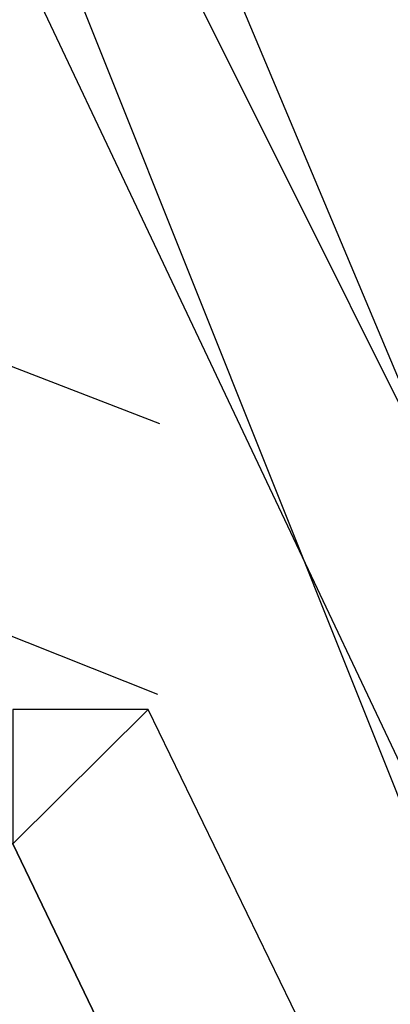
# Model space of a CAD drawing. Header units: feet. Extents: x -79 to 198, y -22 to 181.
# Tile 297 of 656: x 19.414 to 19.4507, y 35.6419 to 35.7394. Entities that reach past the tile are written whole.
import ezdxf

# ---------------------------------------------------------------- set-up
doc = ezdxf.new("R2010")
doc.units = ezdxf.units.FT
doc.layers.add('A-LINEA', color=7, linetype='CONTINUOUS')

msp = doc.modelspace()

# ---------------------------------------------------------------- linework, layer by layer
at = {"layer": 'A-LINEA'}
for q in [(19.4133, 35.6711), (19.4133, 35.6711), (19.4133, 35.6711), (19.4133, 35.6711), (19.4267, 35.6711), (19.4267, 35.6711), (19.4267, 35.6711), (19.4267, 35.6711), (19.4267, 35.6711), (19.4267, 35.6711), (19.4267, 35.6711), (19.4267, 35.6711), (19.4267, 35.6711), (19.4267, 35.6711), (19.4267, 35.6711), (19.4267, 35.6711)]:
    msp.add_line((19.4267, 35.6711), q, dxfattribs=at)
for points in [[(20.0133, 35.8178), (19.9067, 36.0978), (19.3733, 35.8578), (19.48, 35.5911), (20.0133, 35.8178)], [(20.0133, 35.8178), (19.9067, 36.0978), (19.3733, 35.8578), (19.48, 35.5911), (20.0133, 35.8178)], [(19.8933, 36.0844), (20.0267, 35.8311), (19.4933, 35.5778), (19.3733, 35.8311), (19.8933, 36.0844)], [(19.8933, 36.0844), (20.0267, 35.8311), (19.4933, 35.5778), (19.3733, 35.8311), (19.8933, 36.0844)], [(20, 35.8311), (19.8933, 36.0844), (19.3867, 35.8578), (19.4933, 35.6044), (20, 35.8311)], [(20, 35.8311), (19.8933, 36.0844), (19.3867, 35.8578), (19.4933, 35.6044), (20, 35.8311)], [(19.8933, 36.0711), (20.0133, 35.8311), (19.5067, 35.5911), (19.3867, 35.8311), (19.8933, 36.0711)], [(19.8933, 36.0711), (20.0133, 35.8311), (19.5067, 35.5911), (19.3867, 35.8311), (19.8933, 36.0711)], [(19.411, 35.7357), (19.4019, 35.7094), (19.4278, 35.6994)], [(19.411, 35.7357), (19.4019, 35.7094), (19.4278, 35.6994)], [(19.4113, 35.7091), (19.4017, 35.6829), (19.4276, 35.6726)], [(19.4113, 35.7091), (19.4017, 35.6829), (19.4276, 35.6726)], [(19.4267, 35.6711), (19.4133, 35.6711), (19.4133, 35.6578), (19.4, 35.6578), (19.3867, 35.6578), (19.3867, 35.6444)], [(19.4267, 35.6711), (19.4133, 35.6711), (19.4133, 35.6578), (19.4, 35.6578), (19.3867, 35.6578), (19.3867, 35.6444)], [(19.4133, 35.6578), (21.12, 32.1111), (21.1333, 32.1111), (21.1467, 32.1244), (19.4267, 35.6711), (19.4133, 35.6578)], [(19.4133, 35.6578), (21.12, 32.1111), (21.1333, 32.1111), (21.1467, 32.1244), (19.4267, 35.6711), (19.4133, 35.6578)], [(19.3867, 35.6444), (21.1067, 32.0978), (21.12, 32.0978), (21.12, 32.1111), (19.4133, 35.6578), (19.4, 35.6578), (19.3867, 35.6578), (19.3867, 35.6444)], [(19.3867, 35.6444), (21.1067, 32.0978), (21.12, 32.0978), (21.12, 32.1111), (19.4133, 35.6578), (19.4, 35.6578), (19.3867, 35.6578), (19.3867, 35.6444)]]:
    msp.add_lwpolyline(points, dxfattribs=at)

doc.saveas('drawing.dxf')
